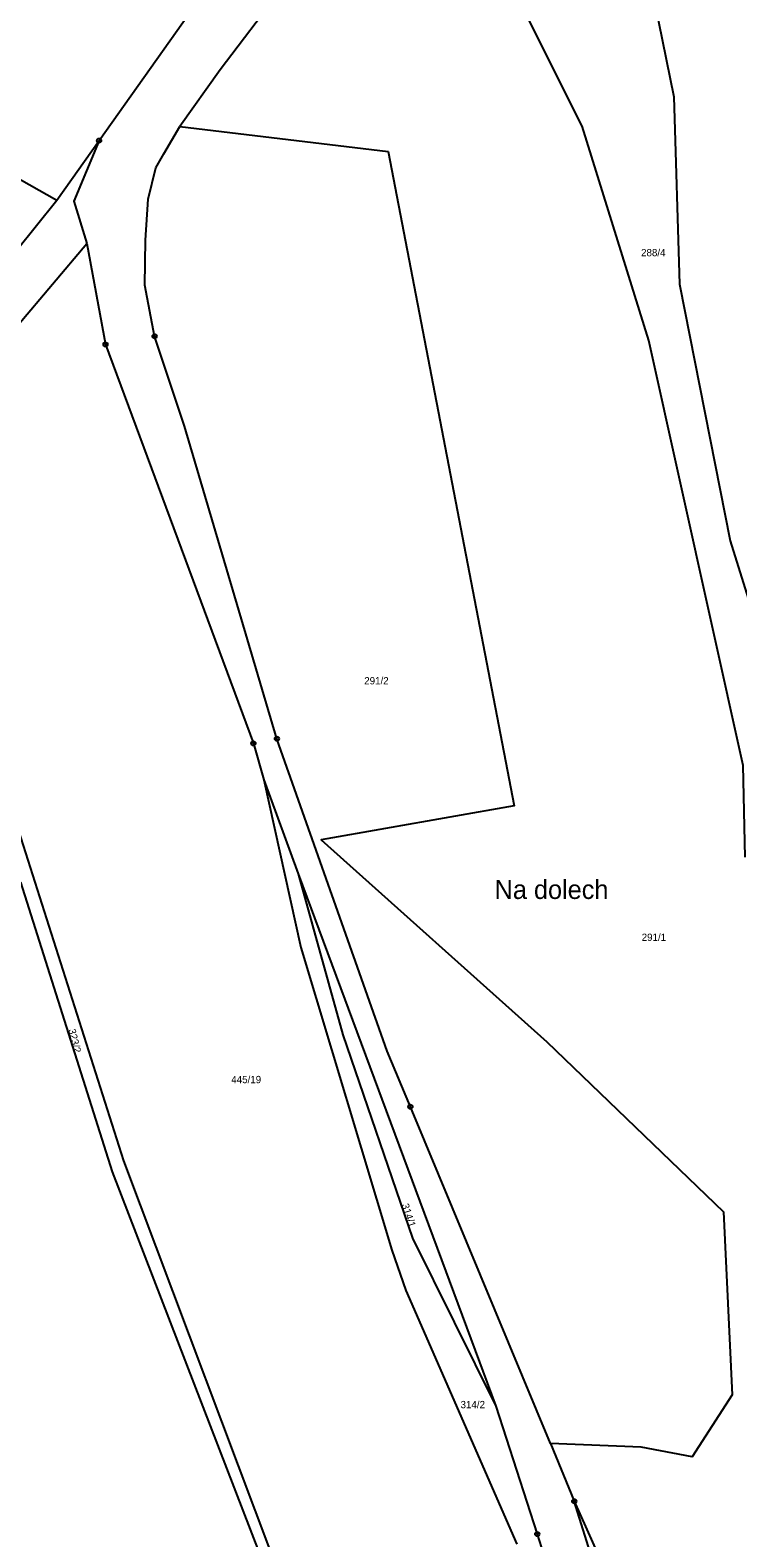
# Model space of a CAD drawing. Extents: x -680203 to -673936, y -1102717 to -1093650.
# Drawn here: x -676883.9 to -676719.2, y -1096503 to -1096151.9 of the extents above; entities that cross this region are included whole.
import ezdxf

# ---------------------------------------------------------------- set-up
doc = ezdxf.new("R2010")
doc.units = 0
for name, color, linetype in [('_Ideová část', 7, 'Continuous'), ('SOxx02xx_Koleje_param další_Popis10', 7, 'Continuous'), ('SOxx02xx_Staničení_Popis10', 7, 'Continuous'), ('SOxxxxxx_Osa_bod_P', 7, 'Continuous'), ('x_prac', 7, 'Continuous')]:
    doc.layers.add(name, color=color, linetype=linetype)

msp = doc.modelspace()

# ---------------------------------------------------------------- linework, layer by layer
at = {"layer": '_Ideová část'}
msp.add_circle((-677321.69, -1096651.16), 1076.75, dxfattribs=at)
at = {"layer": 'SOxx02xx_Koleje_param další_Popis10'}
for centre, radius in [((-676867.88, -1096177.57), 0.5), ((-676867.88, -1096177.57), 0.0303), ((-676866.39, -1096225.05), 0.5), ((-676866.39, -1096225.05), 0.0303), ((-676854.96, -1096223.15), 0.5), ((-676854.96, -1096223.15), 0.0303), ((-676826.47, -1096316.88), 0.5), ((-676831.96, -1096317.96), 0.5), ((-676831.96, -1096317.96), 0.0303), ((-676826.47, -1096316.88), 0.0303), ((-676795.38, -1096402.58), 0.5), ((-676795.38, -1096402.58), 0.0303), ((-676757.24, -1096494.44), 0.5), ((-676757.24, -1096494.44), 0.0303), ((-676765.87, -1096502.08), 0.5), ((-676765.87, -1096502.08), 0.0303)]:
    msp.add_circle(centre, radius, dxfattribs=at)
at = {"layer": 'x_prac'}
for p, q in [((-676867.88, -1096177.57), (-676834.34, -1096130.27)), ((-676867.88, -1096177.57), (-676834.34, -1096130.27)), ((-676877.73, -1096191.46), (-676867.88, -1096177.57)), ((-676877.73, -1096191.46), (-676867.88, -1096177.57)), ((-676887.2, -1096203.25), (-676877.73, -1096191.46)), ((-676829.51, -1096326.47), (-676821.54, -1096348.33)), ((-676821.54, -1096348.33), (-676775.54, -1096472.3)), ((-676762.76, -1096480.95), (-676757.24, -1096494.44)), ((-676757.24, -1096494.44), (-676750.06, -1096510.59))]:
    msp.add_line(p, q, dxfattribs=at)
for points in [[(-676745.53, -1096119.55), (-676742.56, -1096123.35), (-676737.63, -1096149.86), (-676734.07, -1096167.41), (-676732.76, -1096211.02), (-676720.92, -1096270.82), (-676708.32, -1096311.32), (-676706.86, -1096344.32)], [(-676717.48, -1096344.44), (-676717.9, -1096323.12), (-676739.87, -1096224.15), (-676755.44, -1096174.2), (-676770.8, -1096143.48), (-676790.98, -1096130.48)], [(-676825.68, -1096142.54), (-676839.7, -1096161.08), (-676849.11, -1096174.31)], [(-676935.46, -1096175.07), (-676913.59, -1096171.23), (-676877.73, -1096191.46)], [(-676935.46, -1096175.07), (-676913.59, -1096171.23), (-676877.73, -1096191.46)], [(-676762.76, -1096480.95), (-676795.38, -1096402.58), (-676800.77, -1096389.6), (-676826.47, -1096316.88), (-676848.03, -1096244.07), (-676854.96, -1096223.15), (-676857.21, -1096211.22), (-676857.07, -1096200.76), (-676856.45, -1096191.23), (-676854.65, -1096183.95), (-676852.77, -1096180.66), (-676849.11, -1096174.31)], [(-676849.11, -1096174.31), (-676800.59, -1096180.15), (-676771.26, -1096332.51), (-676816.17, -1096340.4), (-676763.66, -1096387.42), (-676722.48, -1096427.05), (-676720.52, -1096469.66), (-676729.78, -1096484.08), (-676741.7, -1096481.86), (-676762.76, -1096480.95)], [(-676867.88, -1096177.57), (-676873.74, -1096191.7), (-676870.74, -1096201.53)], [(-676915.42, -1096254.66), (-676910.78, -1096248.93), (-676870.74, -1096201.53)], [(-676870.74, -1096201.53), (-676866.39, -1096225.05), (-676831.96, -1096317.96), (-676829.51, -1096326.47)], [(-676824.04, -1096516.51), (-676862.1, -1096415.13), (-676893.17, -1096317.85)], [(-676829.51, -1096326.47), (-676820.92, -1096365.47), (-676799.7, -1096435.97), (-676796.48, -1096445.33), (-676770.61, -1096504.43)], [(-676886.18, -1096350.3), (-676864.83, -1096417.75), (-676826.81, -1096516.33)], [(-676821.54, -1096348.33), (-676811.1, -1096385.8), (-676794.92, -1096433.16), (-676775.54, -1096472.3)], [(-676775.54, -1096472.3), (-676765.87, -1096502.08), (-676764.42, -1096506.72)], [(-676736.58, -1096555.07), (-676752.7, -1096509.01), (-676757.24, -1096494.44)]]:
    msp.add_lwpolyline(points, dxfattribs=at)

# ---------------------------------------------------------------- texts
at = {"layer": 'SOxx02xx_Staničení_Popis10'}
msp.add_text('Na dolech', height=4.4, dxfattribs=at).set_placement((-676775.79, -1096354.18))
at = {"layer": 'SOxxxxxx_Osa_bod_P'}
for s, p in [('288/4', (-676741.69, -1096204.51)), ('291/2', (-676806.15, -1096304.21)), ('291/1', (-676741.55, -1096363.95)), ('445/19', (-676837.1, -1096397.08)), ('314/2', (-676783.72, -1096472.77))]:
    msp.add_text(s, height=1.7, dxfattribs=at).set_placement(p)
for s, rotation, p in [('323/2', 284, (-676875.05, -1096384.64)), ('314/1', 288, (-676797.46, -1096425.4))]:
    msp.add_text(s, height=1.7, rotation=rotation, dxfattribs=at).set_placement(p)

doc.saveas('drawing.dxf')
